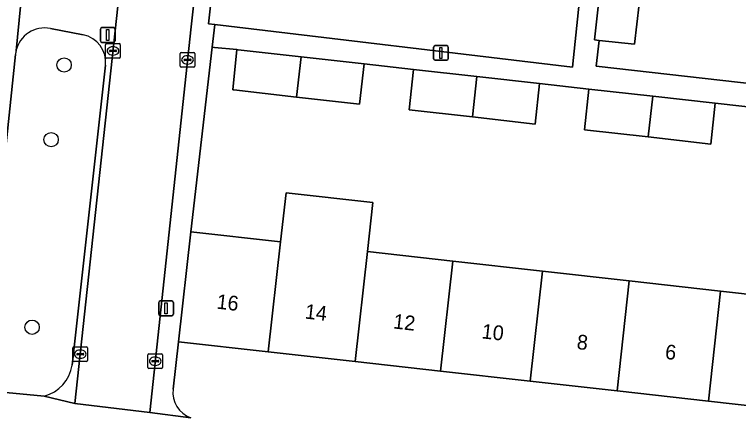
# Model space of a CAD drawing. Extents: x 161928 to 163071, y 386474 to 387428.
# Drawn here: x 162259.9 to 162309.14, y 387281.8 to 387309.05 of the extents above; entities that cross this region are included whole.
import ezdxf

# ---------------------------------------------------------------- set-up
doc = ezdxf.new("R2010")
doc.units = 0
for name, color, linetype in [('IMGEO_Boom', 7, 'Continuous'), ('IMGEO_Erf', 7, 'Continuous'), ('IMGEO_Groenvoorziening', 7, 'Continuous'), ('IMGEO_Kolk', 7, 'Continuous'), ('IMGEO_Lichtmast', 7, 'Continuous'), ('IMGEO_Pand', 7, 'Continuous'), ('IMGEO_Pand_nummerreeks', 7, 'Continuous'), ('IMGEO_Rijbaan_lokaal_open', 7, 'Continuous'), ('IMGEO_Voetpad_open', 7, 'Continuous')]:
    doc.layers.add(name, color=color, linetype=linetype)

msp = doc.modelspace()

# ---------------------------------------------------------------- linework, layer by layer
at = {"layer": 'IMGEO_Boom'}
for centre in [(162263.279, 387305.618), (162262.397, 387300.546), (162261.104, 387287.802)]:
    msp.add_circle(centre, 0.489, dxfattribs=at)
at = {"layer": 'IMGEO_Erf'}
for points in [[(162302.538, 387311.125), (162302.078, 387307.022), (162299.663, 387307.292), (162299.466, 387305.528), (162311.684, 387304.16)], [(162310.974, 387302.637), (162307.559, 387303.018), (162307.249, 387300.246), (162303.004, 387300.728), (162298.664, 387301.22), (162298.973, 387303.977), (162295.614, 387304.352), (162295.306, 387301.602), (162291.048, 387302.085), (162286.741, 387302.574), (162287.048, 387305.309), (162283.679, 387305.685), (162283.372, 387302.956), (162279.093, 387303.438), (162274.815, 387303.92), (162274.756, 387303.926), (162275.019, 387306.659), (162273.503, 387306.805), (162273.341, 387306.824), (162271.893, 387294.286), (162278.001, 387293.602), (162278.373, 387296.927), (162284.278, 387296.266), (162283.905, 387292.941), (162289.705, 387292.292), (162295.819, 387291.608), (162301.717, 387290.947), (162307.927, 387290.252), (162313.79, 387289.596)], [(162312.953, 387282.128), (162307.09, 387282.784), (162300.88, 387283.479), (162294.982, 387284.14), (162288.869, 387284.824), (162283.068, 387285.473), (162277.165, 387286.134), (162271.057, 387286.818), (162270.687, 387283.603)]]:
    msp.add_lwpolyline(points, dxfattribs=at)
msp.add_arc((162272.537, 387283.39), 1.863, 173.4377, 249.627, dxfattribs=at)
at = {"layer": 'IMGEO_Groenvoorziening'}
for points in [[(162264.571, 387307.67), (162262.344, 387308.102)], [(162259.97, 387306.341), (162257.75, 387285.282)], [(162263.835, 387285.225), (162266.096, 387305.597)], [(162259.313, 387283.36), (162261.931, 387283.115)]]:
    msp.add_lwpolyline(points, dxfattribs=at)
for centre, radius, start, end in [((162261.961, 387306.137), 2.002, 78.979, 167.3991), ((162264.208, 387305.805), 1.9, 353.7062, 78.9738), ((162261.694, 387306.179), 1.731, 166.828, 174.6463), ((162261.224, 387285.667), 2.648, 285.4882, 350.3875)]:
    msp.add_arc(centre, radius, start, end, dxfattribs=at)
at = {"layer": 'IMGEO_Kolk'}
for p, q in [((162266.101, 387306.146), (162266.101, 387306.998)), ((162266.176, 387307.072), (162267.028, 387307.072)), ((162266.589, 387306.852), (162266.614, 387306.852)), ((162267.102, 387306.998), (162267.102, 387306.146)), ((162266.36, 387306.566), (162266.36, 387306.578)), ((162266.798, 387306.529), (162266.4, 387306.529)), ((162266.403, 387306.615), (162266.801, 387306.615)), ((162266.612, 387306.292), (162266.587, 387306.292)), ((162266.844, 387306.578), (162266.844, 387306.566)), ((162271.172, 387305.537), (162271.172, 387306.389)), ((162271.247, 387306.463), (162272.099, 387306.463)), ((162271.66, 387306.243), (162271.685, 387306.243)), ((162272.173, 387306.389), (162272.173, 387305.537)), ((162267.028, 387306.072), (162266.176, 387306.072)), ((162271.431, 387305.957), (162271.431, 387305.969)), ((162271.869, 387305.92), (162271.471, 387305.92)), ((162271.474, 387306.006), (162271.872, 387306.006)), ((162271.915, 387305.969), (162271.915, 387305.957)), ((162272.099, 387305.463), (162271.247, 387305.463)), ((162271.683, 387305.683), (162271.658, 387305.683)), ((162263.877, 387285.544), (162263.877, 387286.396)), ((162263.952, 387286.47), (162264.804, 387286.47)), ((162264.365, 387286.25), (162264.39, 387286.25)), ((162264.878, 387286.396), (162264.878, 387285.544)), ((162264.136, 387285.964), (162264.136, 387285.976)), ((162264.574, 387285.927), (162264.176, 387285.927)), ((162264.179, 387286.013), (162264.577, 387286.013)), ((162264.388, 387285.69), (162264.363, 387285.69)), ((162264.62, 387285.976), (162264.62, 387285.964)), ((162268.976, 387285.066), (162268.976, 387285.918)), ((162269.051, 387285.992), (162269.903, 387285.992)), ((162269.464, 387285.772), (162269.489, 387285.772)), ((162269.977, 387285.918), (162269.977, 387285.066)), ((162264.804, 387285.47), (162263.952, 387285.47)), ((162269.235, 387285.486), (162269.235, 387285.498)), ((162269.673, 387285.449), (162269.275, 387285.449)), ((162269.278, 387285.535), (162269.676, 387285.535)), ((162269.487, 387285.212), (162269.462, 387285.212)), ((162269.719, 387285.498), (162269.719, 387285.486)), ((162269.903, 387284.992), (162269.051, 387284.992))]:
    msp.add_line(p, q, dxfattribs=at)
for points in [[(162266.101, 387306.146), (162266.101, 387306.998)], [(162266.176, 387307.072), (162267.028, 387307.072)], [(162267.102, 387306.998), (162267.102, 387306.146)], [(162271.172, 387305.537), (162271.172, 387306.389)], [(162271.247, 387306.463), (162272.099, 387306.463)], [(162272.173, 387306.389), (162272.173, 387305.537)], [(162267.028, 387306.072), (162266.176, 387306.072)], [(162272.099, 387305.463), (162271.247, 387305.463)], [(162263.877, 387285.544), (162263.877, 387286.396)], [(162263.952, 387286.47), (162264.804, 387286.47)], [(162264.878, 387286.396), (162264.878, 387285.544)], [(162268.976, 387285.066), (162268.976, 387285.918)], [(162269.051, 387285.992), (162269.903, 387285.992)], [(162269.977, 387285.918), (162269.977, 387285.066)], [(162264.804, 387285.47), (162263.952, 387285.47)], [(162269.903, 387284.992), (162269.051, 387284.992)]]:
    msp.add_lwpolyline(points, dxfattribs=at)
for centre, radius, start, end in [((162266.178, 387306.996), 0.0765, 91.552, 178.448), ((162266.178, 387306.996), 0.0765, 91.552, 178.448), ((162267.026, 387306.996), 0.0765, 1.552, 88.448), ((162267.026, 387306.996), 0.0765, 1.552, 88.448), ((162266.4, 387306.575), 0.0403, 85.8775, 175.7526), ((162266.397, 387306.565), 0.0366, 178.938, 274.7102), ((162266.801, 387306.572), 0.043, 264.8664, 352.4533), ((162266.805, 387306.577), 0.0386, 1.7309, 96.639), ((162271.249, 387306.387), 0.0765, 91.552, 178.448), ((162271.249, 387306.387), 0.0765, 91.552, 178.448), ((162272.097, 387306.387), 0.0765, 1.552, 88.448), ((162272.097, 387306.387), 0.0765, 1.552, 88.448), ((162266.178, 387306.148), 0.0765, 181.552, 268.448), ((162266.178, 387306.148), 0.0765, 181.552, 268.448), ((162267.026, 387306.148), 0.0765, 271.552, 358.448), ((162267.026, 387306.148), 0.0765, 271.552, 358.448), ((162271.471, 387305.966), 0.0403, 85.8775, 175.7526), ((162271.468, 387305.956), 0.0366, 178.938, 274.7102), ((162271.872, 387305.963), 0.043, 264.8664, 352.4533), ((162271.876, 387305.968), 0.0386, 1.7309, 96.639), ((162271.249, 387305.539), 0.0765, 181.552, 268.448), ((162271.249, 387305.539), 0.0765, 181.552, 268.448), ((162272.097, 387305.539), 0.0765, 271.552, 358.448), ((162272.097, 387305.539), 0.0765, 271.552, 358.448), ((162263.954, 387286.394), 0.0765, 91.552, 178.448), ((162263.954, 387286.394), 0.0765, 91.552, 178.448), ((162264.802, 387286.394), 0.0765, 1.552, 88.448), ((162264.802, 387286.394), 0.0765, 1.552, 88.448), ((162264.176, 387285.973), 0.0403, 85.8775, 175.7526), ((162264.173, 387285.963), 0.0366, 178.938, 274.7102), ((162264.577, 387285.97), 0.043, 264.8664, 352.4533), ((162264.581, 387285.975), 0.0386, 1.7309, 96.639), ((162269.053, 387285.916), 0.0765, 91.552, 178.448), ((162269.053, 387285.916), 0.0765, 91.552, 178.448), ((162269.901, 387285.916), 0.0765, 1.552, 88.448), ((162269.901, 387285.916), 0.0765, 1.552, 88.448), ((162263.954, 387285.546), 0.0765, 181.552, 268.448), ((162263.954, 387285.546), 0.0765, 181.552, 268.448), ((162264.802, 387285.546), 0.0765, 271.552, 358.448), ((162264.802, 387285.546), 0.0765, 271.552, 358.448), ((162269.053, 387285.068), 0.0765, 181.552, 268.448), ((162269.053, 387285.068), 0.0765, 181.552, 268.448), ((162269.275, 387285.495), 0.0403, 85.8775, 175.7526), ((162269.272, 387285.485), 0.0366, 178.938, 274.7102), ((162269.676, 387285.492), 0.043, 264.8664, 352.4533), ((162269.68, 387285.497), 0.0386, 1.7309, 96.639), ((162269.901, 387285.068), 0.0765, 271.552, 358.448), ((162269.901, 387285.068), 0.0765, 271.552, 358.448)]:
    msp.add_arc(centre, radius, start, end, dxfattribs=at)
for centre, major_axis, ratio, start_param, end_param in [((162266.588, 387306.572), (-0.387, 0.002), 0.722429, 4.712389, 7.853982), ((162266.613, 387306.572), (-0.39, 0.002), 0.717154, 1.570796, 4.712389), ((162271.659, 387305.963), (-0.387, 0.002), 0.722429, 4.712389, 7.853982), ((162271.684, 387305.963), (-0.39, 0.002), 0.717154, 1.570796, 4.712389), ((162264.364, 387285.97), (-0.387, 0.002), 0.722429, 4.712389, 7.853982), ((162264.389, 387285.97), (-0.39, 0.002), 0.717154, 1.570796, 4.712389), ((162269.463, 387285.492), (-0.387, 0.002), 0.722429, 4.712389, 7.853982), ((162269.488, 387285.492), (-0.39, 0.002), 0.717154, 1.570796, 4.712389)]:
    msp.add_ellipse(centre, major_axis=major_axis, ratio=ratio, start_param=start_param, end_param=end_param, dxfattribs=at)
at = {"layer": 'IMGEO_Lichtmast'}
for p, q in [((162265.753, 387307.256), (162265.753, 387308.056)), ((162265.753, 387308.056), (162265.753, 387307.256)), ((162265.853, 387308.156), (162266.643, 387308.156)), ((162266.643, 387308.156), (162265.853, 387308.156)), ((162266.743, 387308.056), (162266.743, 387307.256)), ((162266.743, 387307.256), (162266.743, 387308.056)), ((162266.643, 387307.156), (162265.853, 387307.156)), ((162265.853, 387307.156), (162266.643, 387307.156)), ((162288.405, 387306.035), (162288.405, 387306.835)), ((162288.405, 387306.835), (162288.405, 387306.035)), ((162288.505, 387306.935), (162289.295, 387306.935)), ((162289.295, 387306.935), (162288.505, 387306.935)), ((162289.395, 387306.835), (162289.395, 387306.035)), ((162289.395, 387306.035), (162289.395, 387306.835)), ((162289.295, 387305.935), (162288.505, 387305.935)), ((162288.505, 387305.935), (162289.295, 387305.935)), ((162269.82, 387289.585), (162270.61, 387289.585)), ((162270.61, 387289.585), (162269.82, 387289.585)), ((162269.72, 387288.685), (162269.72, 387289.485)), ((162269.72, 387289.485), (162269.72, 387288.685)), ((162270.71, 387289.485), (162270.71, 387288.685)), ((162270.71, 387288.685), (162270.71, 387289.485)), ((162270.61, 387288.585), (162269.82, 387288.585)), ((162269.82, 387288.585), (162270.61, 387288.585))]:
    msp.add_line(p, q, dxfattribs=at)
for points in [[(162266.173, 387308.031), (162266.323, 387308.031), (162266.323, 387307.281), (162266.173, 387307.281), (162266.173, 387308.031)], [(162288.825, 387306.81), (162288.975, 387306.81), (162288.975, 387306.06), (162288.825, 387306.06), (162288.825, 387306.81)], [(162270.14, 387289.46), (162270.29, 387289.46), (162270.29, 387288.71), (162270.14, 387288.71), (162270.14, 387289.46)]]:
    msp.add_lwpolyline(points, dxfattribs=at)
for centre, start, end in [((162265.853, 387308.056), 90, 180), ((162265.853, 387308.056), 90, 180), ((162266.643, 387308.056), 0, 90), ((162266.643, 387308.056), 360, 90), ((162265.853, 387307.256), 180, 270), ((162265.853, 387307.256), 180, 270), ((162266.643, 387307.256), 270, 0), ((162266.643, 387307.256), 270, 0), ((162288.505, 387306.835), 90, 180), ((162288.505, 387306.835), 90, 180), ((162289.295, 387306.835), 0, 90), ((162289.295, 387306.835), 360, 90), ((162288.505, 387306.035), 180, 270), ((162288.505, 387306.035), 180, 270), ((162289.295, 387306.035), 270, 0), ((162289.295, 387306.035), 270, 0), ((162269.82, 387289.485), 90, 180), ((162269.82, 387289.485), 90, 180), ((162270.61, 387289.485), 0, 90), ((162270.61, 387289.485), 360, 90), ((162269.82, 387288.685), 180, 270), ((162269.82, 387288.685), 180, 270), ((162270.61, 387288.685), 270, 0), ((162270.61, 387288.685), 270, 0)]:
    msp.add_arc(centre, 0.1, start, end, dxfattribs=at)
at = {"layer": 'IMGEO_Pand'}
for points in [[(162302.538, 387311.125), (162299.808, 387311.431), (162299.348, 387307.327), (162299.663, 387307.292), (162302.078, 387307.022)], [(162279.398, 387306.167), (162275.122, 387306.649), (162275.019, 387306.659), (162274.756, 387303.926), (162274.815, 387303.92), (162279.093, 387303.438)], [(162279.093, 387303.438), (162283.372, 387302.956), (162283.679, 387305.685), (162279.398, 387306.167)], [(162291.355, 387304.828), (162287.048, 387305.309), (162286.741, 387302.574), (162291.048, 387302.085)], [(162291.048, 387302.085), (162295.306, 387301.602), (162295.614, 387304.352), (162291.355, 387304.828)], [(162303.314, 387303.492), (162298.973, 387303.977), (162298.664, 387301.22), (162303.004, 387300.728)], [(162303.004, 387300.728), (162307.249, 387300.246), (162307.559, 387303.018), (162303.314, 387303.492)], [(162283.905, 387292.941), (162284.278, 387296.266), (162278.373, 387296.927), (162278.001, 387293.602), (162277.165, 387286.134), (162283.068, 387285.473)], [(162271.057, 387286.818), (162277.165, 387286.134), (162278.001, 387293.602), (162271.893, 387294.286)], [(162283.068, 387285.473), (162288.869, 387284.824), (162289.705, 387292.292), (162283.905, 387292.941)], [(162288.869, 387284.824), (162294.982, 387284.14), (162295.819, 387291.608), (162289.705, 387292.292)], [(162301.717, 387290.947), (162295.819, 387291.608), (162294.982, 387284.14), (162300.88, 387283.479)], [(162300.88, 387283.479), (162307.09, 387282.784), (162307.927, 387290.252), (162301.717, 387290.947)], [(162313.79, 387289.596), (162307.927, 387290.252), (162307.09, 387282.784), (162312.953, 387282.128)]]:
    msp.add_lwpolyline(points, close=True, dxfattribs=at)
at = {"layer": 'IMGEO_Rijbaan_lokaal_open'}
for points in [[(162278.565, 387385.029), (162275.717, 387385.433), (162274.27, 387373.278), (162269.284, 387331.402), (162264.016, 387282.609), (162269.103, 387282.019), (162271.913, 387308.201), (162272.593, 387314.376), (162280.274, 387382.824)], [(162278.46, 387313.661), (162273.726, 387314.158), (162273.106, 387308.414), (162273.519, 387308.365), (162297.85, 387305.469), (162298.662, 387313.317), (162295.667, 387313.664), (162292.672, 387314.012), (162289.677, 387314.36), (162286.682, 387314.707), (162283.687, 387315.054), (162280.692, 387315.402)]]:
    msp.add_lwpolyline(points, dxfattribs=at)
at = {"layer": 'IMGEO_Voetpad_open'}
for points in [[(162280.274, 387382.824), (162272.593, 387314.376), (162271.913, 387308.201), (162269.103, 387282.019), (162271.889, 387281.644)], [(162270.687, 387283.603), (162271.057, 387286.818), (162271.893, 387294.286), (162273.341, 387306.824), (162273.519, 387308.365), (162273.106, 387308.414), (162273.726, 387314.158), (162274.629, 387322.445), (162281.195, 387382.703)], [(162311.684, 387304.16), (162299.466, 387305.528), (162299.663, 387307.292), (162299.348, 387307.327), (162299.808, 387311.431), (162300.305, 387315.863), (162300.468, 387315.845), (162300.811, 387318.917), (162301.314, 387323.387), (162301.784, 387327.555), (162302.151, 387330.891), (162302.654, 387335.361), (162303.124, 387339.529), (162303.492, 387342.866), (162303.995, 387347.336), (162304.465, 387351.504), (162304.832, 387354.84), (162305.335, 387359.31)], [(162261.931, 387283.115), (162264.016, 387282.609), (162269.284, 387331.402)], [(162298.662, 387313.317), (162297.85, 387305.469), (162273.519, 387308.365), (162273.341, 387306.824), (162273.503, 387306.805), (162275.019, 387306.659), (162275.122, 387306.649), (162279.398, 387306.167), (162283.679, 387305.685), (162287.048, 387305.309), (162291.355, 387304.828), (162295.614, 387304.352), (162298.973, 387303.977), (162303.314, 387303.492), (162307.559, 387303.018), (162310.974, 387302.637)], [(162260.008, 387306.574), (162260.525, 387311.702)], [(162260.525, 387311.702), (162260.008, 387306.574)], [(162262.344, 387308.102), (162264.571, 387307.67)], [(162257.75, 387285.282), (162259.97, 387306.341)], [(162266.096, 387305.597), (162263.835, 387285.225)], [(162271.889, 387281.644), (162269.103, 387282.019), (162264.016, 387282.609), (162261.931, 387283.115), (162259.313, 387283.36), (162252.985, 387283.914)]]:
    msp.add_lwpolyline(points, dxfattribs=at)
for centre, radius, start, end in [((162261.961, 387306.137), 2.002, 78.979, 167.3991), ((162264.208, 387305.805), 1.9, 353.7062, 78.9738), ((162261.694, 387306.179), 1.731, 166.828, 174.6463), ((162261.224, 387285.667), 2.648, 285.4882, 350.3875), ((162272.537, 387283.39), 1.863, 173.4377, 249.627)]:
    msp.add_arc(centre, radius, start, end, dxfattribs=at)

# ---------------------------------------------------------------- texts
at = {"layer": 'IMGEO_Pand_nummerreeks'}
for s, rotation, p in [('16', 353.6127, (162273.611, 387289.068)), ('14', 353.6115, (162279.62, 387288.395)), ('12', 353.6127, (162285.625, 387287.723)), ('10', 353.6127, (162291.64, 387287.05)), ('8', 353.6127, (162298.106, 387286.326)), ('6', 353.6127, (162304.111, 387285.654))]:
    msp.add_text(s, height=1, rotation=rotation, dxfattribs=at).set_placement(p)

doc.saveas('drawing.dxf')
